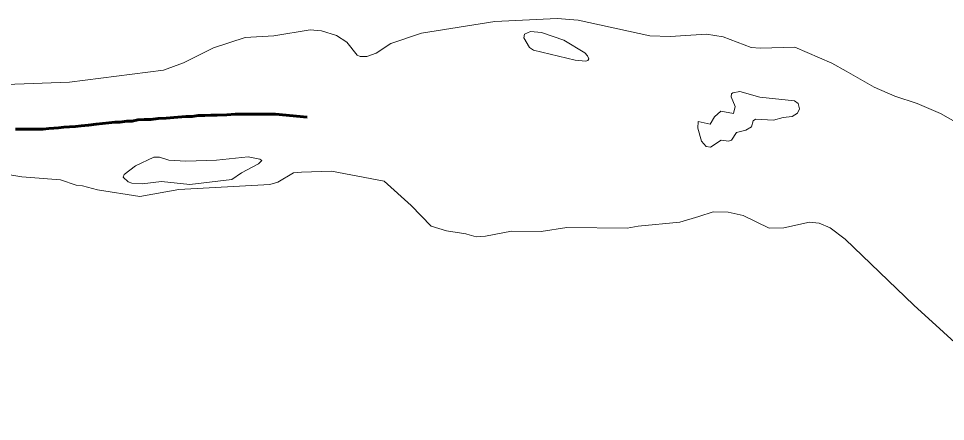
# Model space of a CAD drawing. Extents: x 553962 to 842807, y 8883888 to 9032388.
# Drawn here: x 697207 to 703744, y 8903274 to 8906114 of the extents above; entities that cross this region are included whole.
import ezdxf

# ---------------------------------------------------------------- set-up
doc = ezdxf.new("R2010")
doc.units = 0
doc.header["$LTSCALE"] = 150
doc.linetypes.add('LONG_DASH_SHORT_DASH', pattern=[9.9, 6, -1.2, 1.5, -1.2])
doc.layers.add('25', color=7, linetype='Continuous', lineweight=13)
doc.layers.add('7', color=7, linetype='LONG_DASH_SHORT_DASH', lineweight=60)

msp = doc.modelspace()

# ---------------------------------------------------------------- linework, layer by layer
at = {"layer": '25'}
for points in [[(699730.1, 8905870.1), (699833.6, 8905937.4), (700049.1, 8906011), (700564.9, 8906093.9), (701005.2, 8906113.6), (701154.5, 8906101.4), (701659.8, 8905992.8), (701803.5, 8905986.5), (702058.9, 8906003.4), (702175.9, 8905983.8), (702373, 8905910.6), (702436.8, 8905905.5), (702682, 8905912.8), (702942.6, 8905799.8), (703043.5, 8905742.3)], [(697116.6, 8905647.9), (697567.1, 8905664.3), (698229, 8905748.8), (698370.6, 8905800.9), (698581.3, 8905906.7), (698805.8, 8905980.6), (699008.1, 8905992.8), (699263.6, 8906033.6), (699343.2, 8906026.8), (699449.5, 8905993.7), (699522.1, 8905946.6), (699595.2, 8905855.7), (699617, 8905846.3), (699662.2, 8905846.3), (699730.1, 8905870.1)], [(703043.5, 8905742.3), (703240.1, 8905630.3), (703386.8, 8905567), (703544.9, 8905514.5)], [(703544.9, 8905514.5), (703544.9, 8905514.5), (703708.6, 8905443.2), (703903.3, 8905333.4)], [(697658.8, 8904933.3), (697614.4, 8904938.5), (697502.5, 8904976.8), (697230.9, 8904997.9), (696928.2, 8905046.6), (696603.4, 8905069), (696240.1, 8905118.1), (696100.1, 8905116.6), (696040.6, 8905107), (695698.7, 8905008.5), (695631.9, 8904924.3), (695580.3, 8904801.6), (695529.7, 8904770.2)], [(700224.1, 8904617.8), (700117.5, 8904650.2), (699976.3, 8904795.3), (699784.6, 8904967), (699413.2, 8905038.8), (699203.8, 8905030.7), (699146, 8905026.8), (699035.3, 8904960.2), (698980, 8904944.5), (698337.8, 8904907.7), (698063.3, 8904859.2), (697765.1, 8904905.4), (697658.8, 8904933.3)], [(703520.5, 8904092.8), (703035.9, 8904557.4), (702930.4, 8904637.9), (702854, 8904670.9), (702784.7, 8904678.3), (702603.6, 8904639.4), (702499.6, 8904635.8), (702318.3, 8904724.9), (702212.1, 8904749.4), (702106.6, 8904750.3), (702004.3, 8904719)], [(702004.3, 8904719), (701870.4, 8904678.1), (701577.9, 8904651), (701498, 8904635.9)], [(700368.5, 8904593.8), (700361.3, 8904595.9), (700224.1, 8904617.8)], [(701498, 8904635.9), (701073.3, 8904639.9), (700893.6, 8904612.2), (700683.7, 8904613.8), (700499, 8904578.5), (700435.5, 8904574.2), (700368.5, 8904593.8)], [(704418.9, 8903273.5), (704303.8, 8903412.4), (703938.7, 8903713.3), (703520.5, 8904092.8)]]:
    msp.add_lwpolyline(points, dxfattribs=at)
for points in [[(700838.5, 8905891.3), (701132.3, 8905819.6), (701206.6, 8905813.1), (701222.7, 8905818.2), (701228.3, 8905829.3), (701220.6, 8905851.5), (701199.7, 8905872.4), (701053.6, 8905962.1), (700895.4, 8906014.9), (700818.6, 8906021.5), (700774.5, 8906004.3), (700770.3, 8905978.1), (700810.1, 8905908.9)], [(702679.3, 8905532.6), (702433.7, 8905559), (702292.5, 8905598.5), (702244.4, 8905591.1), (702234.6, 8905581.9), (702232, 8905562.8), (702259.6, 8905493.7), (702249.4, 8905443.2), (702159.4, 8905461.2), (702115.8, 8905419.6), (702084.4, 8905369.4), (702001, 8905388), (701998, 8905341.8), (702023.2, 8905250.2), (702057, 8905211), (702086.6, 8905207.7), (702162.1, 8905255.6), (702214.5, 8905249.9), (702235, 8905255.7), (702269.6, 8905309.9), (702336.8, 8905325.8), (702376.9, 8905350), (702388.8, 8905392.2), (702403.4, 8905405.1), (702532.1, 8905397.2), (702600.3, 8905416.2), (702662.5, 8905423.3), (702700.1, 8905446), (702715.3, 8905477.1), (702706.1, 8905515.4)], [(698388.1, 8905109.3), (698266.4, 8905115), (698201.6, 8905136.8), (698161, 8905135.9), (698032.8, 8905076.5), (697953.2, 8905013.6), (697944, 8904996.2), (697979.2, 8904962.2), (698006.7, 8904952.9), (698079.2, 8904948.8), (698215.6, 8904965.4), (698416.1, 8904942.8), (698710.2, 8904978.5), (698778.6, 8905025.1), (698900.2, 8905090.5), (698922.8, 8905112.6), (698909.9, 8905123.1), (698826.8, 8905137.9), (698603.2, 8905114.8)]]:
    msp.add_lwpolyline(points, close=True, dxfattribs=at)
at = {"layer": '7'}
for points in [[(699241.8, 8905417.5), (699018.7, 8905439.9), (698972.9, 8905439.9), (698924.6, 8905439.9), (698871.2, 8905439.9), (698799.9, 8905439.9), (698733.8, 8905439.9), (698675.2, 8905434.8), (698609.1, 8905432.2), (698563.3, 8905432.2), (698520, 8905429.6), (698474.2, 8905429.6), (698431, 8905422), (698387.7, 8905422), (698331.7, 8905419.4), (698247.8, 8905411.7), (698191.8, 8905409.2), (698140.9, 8905401.5), (698092.6, 8905401.5), (698049.3, 8905399), (698008.6, 8905391.3), (697970.4, 8905391.3), (697922.1, 8905383.6), (697886.5, 8905383.6), (697843.2, 8905378.5), (697754.2, 8905368.3), (697700.7, 8905363.2), (697649.8, 8905358.1), (697609.1, 8905352.9), (697565.9, 8905350.4)], [(697565.9, 8905350.4), (697527.7, 8905347.8), (697489.5, 8905342.7), (697456.5, 8905340.2), (697420.8, 8905337.6), (697380.1, 8905335), (697336.9, 8905335), (697280.9, 8905335), (697230, 8905335), (697186.8, 8905335)]]:
    msp.add_lwpolyline(points, dxfattribs=at)

doc.saveas('drawing.dxf')
